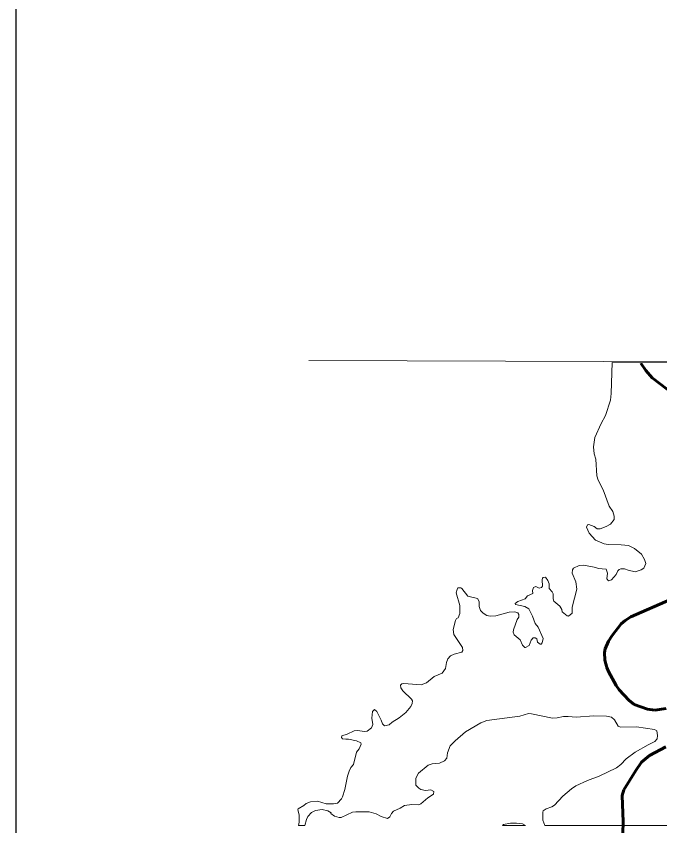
# Model space of a CAD drawing. Extents: x 553962 to 842807, y 8883888 to 9032388.
# Drawn here: x 796566 to 798485, y 9020381 to 9022796 of the extents above; entities that cross this region are included whole.
import ezdxf

# ---------------------------------------------------------------- set-up
doc = ezdxf.new("R2010")
doc.units = 0
doc.header["$LTSCALE"] = 200
doc.linetypes.add('LONG_DASH_SHORT_DASH', pattern=[9.9, 6, -1.2, 1.5, -1.2])
for name, color, linetype, lineweight in [('1', 7, 'Continuous', 13), ('25', 7, 'Continuous', 13), ('40', 7, 'Continuous', 25), ('7', 7, 'LONG_DASH_SHORT_DASH', 60)]:
    doc.layers.add(name, color=color, linetype=linetype, lineweight=lineweight)

msp = doc.modelspace()

# ---------------------------------------------------------------- linework, layer by layer
at = {"layer": '1'}
msp.add_lwpolyline([(797439, 9021769.5), (807397.6, 9021735.5), (812895.9, 9021709.2), (820074.8, 9021665.1)], dxfattribs=at)
at = {"layer": '25'}
for p, q in [((799638.3, 9021760), (798343.5, 9021762.7)), ((798016.5, 9020382.2), (798084.3, 9020382.2))]:
    msp.add_line(p, q, dxfattribs=at)
for points in [[(798343.5, 9021762.7), (798340.4, 9021671.1), (798338.2, 9021650.4), (798323.1, 9021605.5), (798310.1, 9021581.2), (798291.6, 9021539.4), (798287.9, 9021511.6), (798289.8, 9021490.5), (798294.1, 9021475.3), (798297.4, 9021425.6), (798301, 9021411.8), (798316.2, 9021383.2), (798333.9, 9021334.2), (798344.7, 9021318.4), (798348.6, 9021304.5), (798348.6, 9021294.8), (798338, 9021281), (798325.7, 9021273.6), (798307.6, 9021267.4), (798298.4, 9021267.4), (798289.4, 9021274.2), (798273.8, 9021280.3), (798269.7, 9021279.4), (798266.9, 9021272.1), (798274.9, 9021254), (798293.7, 9021233.6), (798319.2, 9021222), (798331.2, 9021220), (798370.2, 9021219.6), (798392.1, 9021217), (798410, 9021208.3), (798430.1, 9021191.7), (798439.8, 9021175.7), (798443.7, 9021163.8), (798437, 9021149.8), (798429.8, 9021144.3), (798411.7, 9021138.7), (798390.7, 9021143.7), (798379.6, 9021148.1), (798368.7, 9021148.2), (798363.7, 9021146.1), (798359.8, 9021142), (798355.3, 9021130.8), (798341.5, 9021114.7), (798332, 9021111.5), (798327.4, 9021117.8), (798329.1, 9021134.8), (798325.6, 9021146.5), (798301.1, 9021149.1), (798294.8, 9021152.1), (798258.2, 9021158.6), (798244.4, 9021157.3), (798228.2, 9021150.2), (798224.7, 9021145.2), (798224.1, 9021134.4), (798235.1, 9021109.5), (798237.7, 9021086.7), (798223.4, 9021033.4), (798223.4, 9021015.8), (798212.8, 9021007.1), (798208.7, 9021008), (798194.3, 9021019.2), (798193.2, 9021026.1), (798186.7, 9021036.2), (798169.6, 9021051.4), (798167.5, 9021058.6), (798167.2, 9021073.2), (798164, 9021079.3), (798155.6, 9021088.8), (798155.1, 9021102.6), (798151, 9021113), (798144.1, 9021122.5), (798137.8, 9021122.3), (798135.8, 9021120.3), (798134.4, 9021114.8), (798135.5, 9021095.7), (798132.3, 9021092.3), (798125.1, 9021089.7), (798115.2, 9021094.6), (798108.9, 9021092.2), (798105.4, 9021083.2), (798106.1, 9021074.4), (798090.3, 9021066.8), (798083.4, 9021058.3), (798061.5, 9021050.8), (798054.1, 9021044.7), (798055.3, 9021041.3), (798082.4, 9021035.2), (798094.2, 9021028.2), (798105.4, 9021006.2), (798113.9, 9020984.7), (798122.3, 9020973.6), (798137.2, 9020940.5), (798134.6, 9020927.5), (798131.6, 9020923.4), (798128.2, 9020923.4), (798120.8, 9020929.5), (798119, 9020939.2), (798113.8, 9020942.2), (798107.4, 9020941.8), (798107.4, 9020941.8)], [(798343.5, 9021762.7), (798340.4, 9021671.1), (798338.2, 9021650.4), (798323.1, 9021605.5), (798310.1, 9021581.2), (798291.6, 9021539.4), (798287.9, 9021511.6), (798289.8, 9021490.5), (798294.1, 9021475.3), (798297.4, 9021425.6), (798301, 9021411.8), (798316.2, 9021383.2), (798333.9, 9021334.2), (798344.7, 9021318.4), (798348.6, 9021304.5), (798348.6, 9021294.8), (798338, 9021281), (798325.7, 9021273.6), (798307.6, 9021267.4), (798298.4, 9021267.4), (798289.4, 9021274.2), (798273.8, 9021280.3), (798269.7, 9021279.4), (798266.9, 9021272.1), (798274.9, 9021254), (798293.7, 9021233.6), (798319.2, 9021222), (798331.2, 9021220), (798370.2, 9021219.6), (798392.1, 9021217), (798410, 9021208.3), (798430.1, 9021191.7), (798439.8, 9021175.7), (798443.7, 9021163.8), (798437, 9021149.8), (798429.8, 9021144.3), (798411.7, 9021138.7), (798390.7, 9021143.7), (798379.6, 9021148.1), (798368.7, 9021148.2), (798363.7, 9021146.1), (798359.8, 9021142), (798355.3, 9021130.8), (798341.5, 9021114.7), (798332, 9021111.5), (798327.4, 9021117.8), (798329.1, 9021134.8), (798325.6, 9021146.5), (798301.1, 9021149.1), (798294.8, 9021152.1), (798258.2, 9021158.6), (798244.4, 9021157.3), (798228.2, 9021150.2), (798224.7, 9021145.2), (798224.1, 9021134.4), (798235.1, 9021109.5), (798237.7, 9021086.7), (798223.4, 9021033.4), (798223.4, 9021015.8), (798212.8, 9021007.1), (798208.7, 9021008), (798194.3, 9021019.2), (798193.2, 9021026.1), (798186.7, 9021036.2), (798169.6, 9021051.4), (798167.5, 9021058.6), (798167.2, 9021073.2), (798164, 9021079.3), (798155.6, 9021088.8), (798155.1, 9021102.6), (798151, 9021113), (798144.1, 9021122.5), (798137.8, 9021122.3), (798135.8, 9021120.3), (798134.4, 9021114.8), (798135.5, 9021095.7), (798132.3, 9021092.3), (798125.1, 9021089.7), (798115.2, 9021094.6), (798108.9, 9021092.2), (798105.4, 9021083.2), (798106.1, 9021074.4), (798090.3, 9021066.8), (798083.4, 9021058.3), (798061.5, 9021050.8), (798054.1, 9021044.7), (798055.3, 9021041.3), (798082.4, 9021035.2), (798094.2, 9021028.2), (798105.4, 9021006.2), (798113.9, 9020984.7), (798122.3, 9020973.6), (798137.2, 9020940.5), (798134.6, 9020927.5), (798131.6, 9020923.4), (798128.2, 9020923.4), (798120.8, 9020929.5), (798119, 9020939.2), (798113.8, 9020942.2), (798107.4, 9020941.8)], [(798107.4, 9020941.8), (798101.3, 9020935.5), (798095.2, 9020919.5), (798085.2, 9020913.2), (798082.3, 9020913), (798075.4, 9020920.6), (798069.3, 9020936.4), (798051.3, 9020951.1), (798048.1, 9020959.1), (798048.6, 9020965.6), (798060, 9020996.2), (798064.8, 9021004.1), (798064.8, 9021011.8), (798061.5, 9021016.8), (798052.8, 9021019.2), (798035.6, 9021018.7), (797996.6, 9021007.7), (797979.4, 9021007.1), (797969.2, 9021008.4), (797958.2, 9021015.1), (797950.8, 9021023.5), (797946.5, 9021035.2), (797946.3, 9021050.7), (797941.3, 9021059.8), (797912.6, 9021065.9), (797894.9, 9021088.8), (797891.5, 9021091.2), (797883.4, 9021091.6), (797880.6, 9021086.6), (797878.2, 9021075.8), (797889, 9021038), (797889.2, 9021014.8), (797884, 9021001.4), (797879.5, 9020999.5), (797875.8, 9020993.2), (797869.3, 9020967.3), (797871.1, 9020951.7), (797897, 9020912.8), (797897.7, 9020903.8), (797894.9, 9020899), (797872.1, 9020893.6), (797861.1, 9020888), (797853.1, 9020878.9), (797848.8, 9020868.3), (797846.4, 9020850.3), (797836.3, 9020837), (797812.9, 9020826.8), (797789.3, 9020808), (797774, 9020802.3), (797722.1, 9020806), (797715.9, 9020805), (797711.7, 9020801), (797712.8, 9020792.6), (797719.5, 9020783.6), (797745.1, 9020759.1), (797747.4, 9020754.6), (797747.2, 9020746), (797742.9, 9020737.3), (797727.7, 9020719.1), (797708.3, 9020703.5), (797687.5, 9020690.6), (797678.5, 9020682.4), (797664.7, 9020680), (797658.6, 9020685.2), (797654.9, 9020696.7), (797641.7, 9020722.6), (797635, 9020728.2), (797628.7, 9020722.3), (797627, 9020702.6), (797629.6, 9020683.6), (797626.1, 9020673.3), (797612.8, 9020663.6), (797604.9, 9020662.9), (797584.2, 9020665.7), (797573.9, 9020664.2), (797553, 9020654.9), (797537.4, 9020649.8), (797536.4, 9020644.3), (797539.6, 9020641.2), (797549.3, 9020640.2)], [(798107.4, 9020941.8), (798101.3, 9020935.5), (798095.2, 9020919.5), (798085.2, 9020913.2), (798082.3, 9020913), (798075.4, 9020920.6), (798069.3, 9020936.4), (798051.3, 9020951.1), (798048.1, 9020959.1), (798048.6, 9020965.6), (798060, 9020996.2), (798064.8, 9021004.1), (798064.8, 9021011.8), (798061.5, 9021016.8), (798052.8, 9021019.2), (798035.6, 9021018.7), (797996.6, 9021007.7), (797979.4, 9021007.1), (797969.2, 9021008.4), (797958.2, 9021015.1), (797950.8, 9021023.5), (797946.5, 9021035.2), (797946.3, 9021050.7), (797941.3, 9021059.8), (797912.6, 9021065.9), (797894.9, 9021088.8), (797891.5, 9021091.2), (797883.4, 9021091.6), (797880.6, 9021086.6), (797878.2, 9021075.8), (797889, 9021038), (797889.2, 9021014.8), (797884, 9021001.4), (797879.5, 9020999.5), (797875.8, 9020993.2), (797869.3, 9020967.3), (797871.1, 9020951.7), (797897, 9020912.8), (797897.7, 9020903.8), (797894.9, 9020899), (797872.1, 9020893.6), (797861.1, 9020888), (797853.1, 9020878.9), (797848.8, 9020868.3), (797846.4, 9020850.3), (797836.3, 9020837), (797812.9, 9020826.8), (797789.3, 9020808), (797774, 9020802.3), (797722.1, 9020806), (797715.9, 9020805), (797711.7, 9020801), (797712.8, 9020792.6), (797719.5, 9020783.6), (797745.1, 9020759.1), (797747.4, 9020754.6), (797747.2, 9020746), (797742.9, 9020737.3), (797727.7, 9020719.1), (797708.3, 9020703.5), (797687.5, 9020690.6), (797678.5, 9020682.4), (797664.7, 9020680), (797658.6, 9020685.2), (797654.9, 9020696.7), (797641.7, 9020722.6), (797635, 9020728.2), (797628.7, 9020722.3), (797627, 9020702.6), (797629.6, 9020683.6), (797626.1, 9020673.3), (797612.8, 9020663.6), (797604.9, 9020662.9), (797584.2, 9020665.7), (797573.9, 9020664.2), (797553, 9020654.9), (797537.4, 9020649.8), (797536.4, 9020644.3), (797539.6, 9020641.2), (797549.3, 9020640.2)], [(797757.4, 9020523.2), (797765.6, 9020538.6), (797794.1, 9020562.2), (797806.4, 9020566.5), (797828.1, 9020568.5), (797842.8, 9020574.7), (797850, 9020583.4), (797852.5, 9020599.4), (797860.3, 9020620.2), (797875.3, 9020635.2), (797906.3, 9020661.2), (797951.9, 9020688.7), (797969.4, 9020695.1), (798068, 9020708.7), (798094, 9020716.3), (798102.6, 9020715.7), (798165.3, 9020702.1), (798179.1, 9020703.1), (798198.1, 9020707.2), (798212.4, 9020707.7), (798236.2, 9020705.5), (798288.5, 9020709.2), (798326.6, 9020708.5), (798340.8, 9020705.7), (798349.7, 9020697.8), (798361.3, 9020678.3), (798368, 9020675.5), (798415.6, 9020676.5), (798469.4, 9020668.5), (798475.9, 9020665.1), (798478.7, 9020650.8), (798477.7, 9020640.4), (798469.8, 9020632.4), (798450.2, 9020623.1), (798411.7, 9020601.5), (798384.7, 9020580.8), (798369.1, 9020564.3)], [(797757.4, 9020523.2), (797765.6, 9020538.6), (797794.1, 9020562.2), (797806.4, 9020566.5), (797828.1, 9020568.5), (797842.8, 9020574.7), (797850, 9020583.4), (797852.5, 9020599.4), (797860.3, 9020620.2), (797875.3, 9020635.2), (797906.3, 9020661.2), (797951.9, 9020688.7), (797969.4, 9020695.1), (798068, 9020708.7), (798094, 9020716.3), (798102.6, 9020715.7), (798165.3, 9020702.1), (798179.1, 9020703.1), (798198.1, 9020707.2), (798212.4, 9020707.7), (798236.2, 9020705.5), (798288.5, 9020709.2), (798326.6, 9020708.5), (798340.8, 9020705.7), (798349.7, 9020697.8), (798361.3, 9020678.3), (798368, 9020675.5), (798415.6, 9020676.5), (798469.4, 9020668.5), (798475.9, 9020665.1), (798478.7, 9020650.8), (798477.7, 9020640.4), (798469.8, 9020632.4), (798450.2, 9020623.1), (798411.7, 9020601.5), (798384.7, 9020580.8), (798369.1, 9020564.3)], [(797549.3, 9020640.2), (797557.4, 9020639.3), (797580.7, 9020634.6), (797594.3, 9020629), (797594.8, 9020624.9), (797589, 9020610.9), (797581.2, 9020601.5), (797571.5, 9020564.4), (797564.3, 9020555), (797558.7, 9020544), (797553.9, 9020529.7), (797545.8, 9020489.3), (797539.4, 9020468.2), (797536, 9020461.8), (797524.6, 9020448.9), (797512.4, 9020447.2), (797490.9, 9020447), (797464.4, 9020455.2), (797443.4, 9020453.3), (797431.1, 9020448), (797423.8, 9020442), (797406.7, 9020431.8), (797406.3, 9020428.8), (797406.3, 9020428.8), (797410.4, 9020413.9), (797410.4, 9020392.3), (797408.1, 9020382.2), (797427.3, 9020382.2)], [(797549.3, 9020640.2), (797557.4, 9020639.3), (797580.7, 9020634.6), (797594.3, 9020629), (797594.8, 9020624.9), (797589, 9020610.9), (797581.2, 9020601.5), (797571.5, 9020564.4), (797564.3, 9020555), (797558.7, 9020544), (797553.9, 9020529.7), (797545.8, 9020489.3), (797539.4, 9020468.2), (797536, 9020461.8), (797524.6, 9020448.9), (797512.4, 9020447.2), (797490.9, 9020447), (797464.4, 9020455.2), (797443.4, 9020453.3), (797431.1, 9020448), (797423.8, 9020442), (797406.7, 9020431.8), (797406.3, 9020428.8), (797406.3, 9020428.8), (797410.4, 9020413.9), (797410.4, 9020392.3), (797408.1, 9020382.2), (797427.3, 9020382.2)], [(798369.1, 9020564.3), (798355.7, 9020554.6), (798304.5, 9020529.1), (798269.9, 9020516.1), (798235.2, 9020500.5), (798222.3, 9020492.1), (798196, 9020470.1), (798171.3, 9020442.8), (798163.6, 9020437.7), (798146.2, 9020431.8), (798137.6, 9020425.6), (798135.9, 9020422.2), (798135.9, 9020398.3), (798142.1, 9020382.2), (798753.3, 9020382.2)], [(798369.1, 9020564.3), (798355.7, 9020554.6), (798304.5, 9020529.1), (798269.9, 9020516.1), (798235.2, 9020500.5), (798222.3, 9020492.1), (798196, 9020470.1), (798171.3, 9020442.8), (798163.6, 9020437.7), (798146.2, 9020431.8), (798137.6, 9020425.6), (798135.9, 9020422.2), (798135.9, 9020398.3), (798142.1, 9020382.2)], [(797427.3, 9020382.2), (797431.6, 9020400.5), (797436.3, 9020409.1), (797447.2, 9020421), (797458.2, 9020427.3), (797478.6, 9020429.8), (797495.5, 9020426.2), (797504.9, 9020420.4), (797504.2, 9020418.6), (797515.6, 9020409.8), (797528.9, 9020405.9), (797534.9, 9020406.6), (797568.9, 9020421.9), (797578.6, 9020423.4), (797618.8, 9020423.2), (797640, 9020417.1), (797654.4, 9020409.1), (797673.4, 9020403.5), (797680.6, 9020408.3), (797685.4, 9020418.2), (797691.4, 9020425.3), (797711.4, 9020433.8), (797724.3, 9020442.2), (797745.8, 9020445.4), (797765.8, 9020443.7), (797772.5, 9020447), (797793.4, 9020465.3), (797810.5, 9020475.8), (797811.2, 9020483.8), (797802.5, 9020488.5), (797787, 9020486.7), (797773, 9020489.8), (797766.3, 9020493.3), (797758.2, 9020502.7), (797757.4, 9020523.2)], [(797427.3, 9020382.2), (797431.6, 9020400.5), (797436.3, 9020409.1), (797447.2, 9020421), (797458.2, 9020427.3), (797478.6, 9020429.8), (797495.5, 9020426.2), (797504.9, 9020420.4), (797504.2, 9020418.6), (797515.6, 9020409.8), (797528.9, 9020405.9), (797534.9, 9020406.6), (797568.9, 9020421.9), (797578.6, 9020423.4), (797618.8, 9020423.2), (797640, 9020417.1), (797654.4, 9020409.1), (797673.4, 9020403.5), (797680.6, 9020408.3), (797685.4, 9020418.2), (797691.4, 9020425.3), (797711.4, 9020433.8), (797724.3, 9020442.2), (797745.8, 9020445.4), (797765.8, 9020443.7), (797772.5, 9020447), (797793.4, 9020465.3), (797810.5, 9020475.8), (797811.2, 9020483.8), (797802.5, 9020488.5), (797787, 9020486.7), (797773, 9020489.8), (797766.3, 9020493.3), (797758.2, 9020502.7), (797757.4, 9020523.2)], [(798084.3, 9020382.2), (798075.8, 9020387.7), (798057.6, 9020389.5), (798040.3, 9020389), (798019.6, 9020385.3), (798016.5, 9020382.2)], [(798084.3, 9020382.2), (798075.8, 9020387.7), (798057.6, 9020389.5), (798040.3, 9020389), (798019.6, 9020385.3), (798016.5, 9020382.2)]]:
    msp.add_lwpolyline(points, dxfattribs=at)
at = {"layer": '40'}
msp.add_lwpolyline([(796566.4, 9026433.9), (835301.4, 9026433.9), (835301.4, 9003176.7), (796566.4, 9003176.7)], close=True, dxfattribs=at)
at = {"layer": '7'}
for points in [[(798428.7, 9021761.4), (798443.9, 9021738.8), (798462.7, 9021717.2), (798507.7, 9021682.4)], [(798516.8, 9021056.4), (798398.3, 9021004.5), (798381.5, 9020993.9), (798370.4, 9020983.3), (798343.2, 9020948.7), (798332.2, 9020931.8), (798322.2, 9020909.4), (798320.3, 9020898.1), (798321.4, 9020875.6), (798327, 9020853.2), (798331.7, 9020841.9), (798355.1, 9020799.5), (798364.2, 9020787.4), (798392.9, 9020755.7), (798408.8, 9020743.5), (798448.1, 9020729.7), (798470.5, 9020726), (798504.2, 9020731.2)], [(798503, 9020617.1), (798454.5, 9020591.1), (798430.8, 9020570.8), (798413.9, 9020546.6), (798378.2, 9020488.7), (798372.8, 9020471.8), (798375.4, 9020393.1), (798375, 9020359.4)]]:
    msp.add_lwpolyline(points, dxfattribs=at)

doc.saveas('drawing.dxf')
